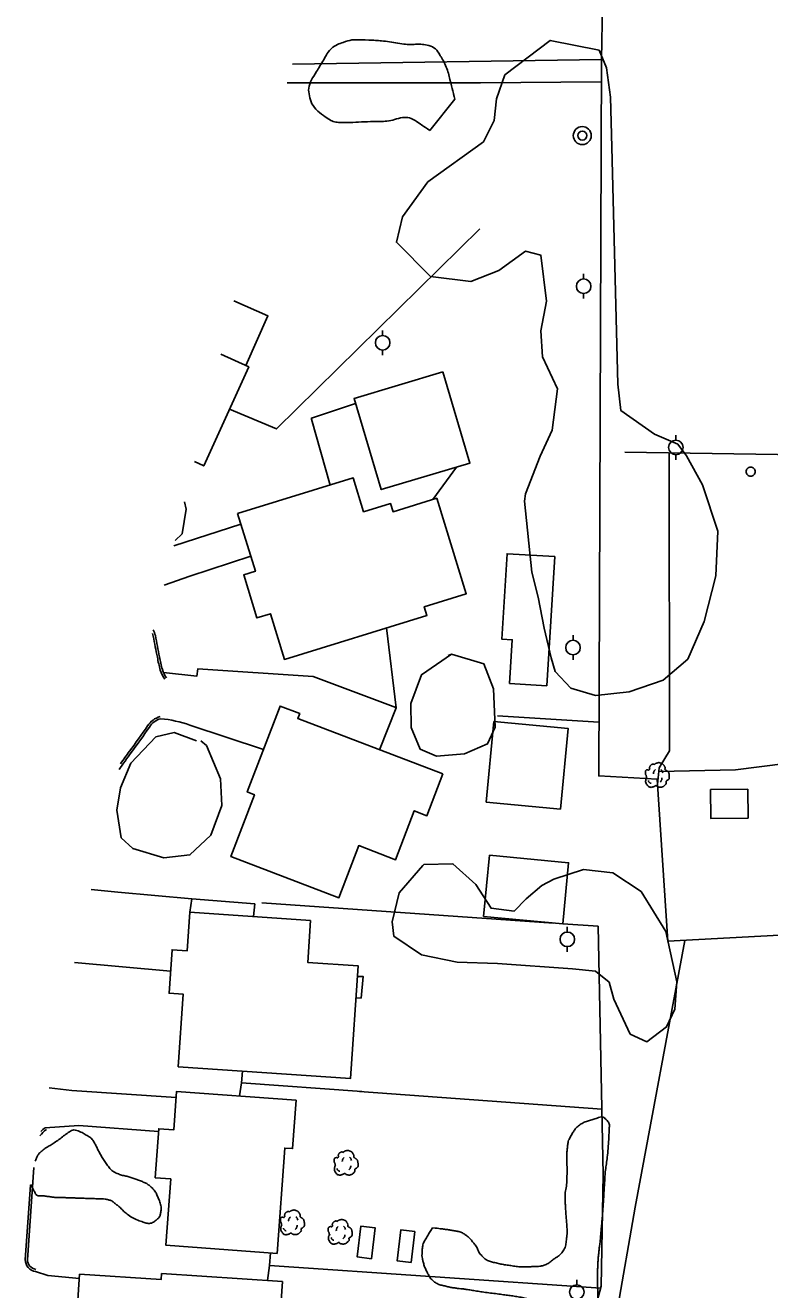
# Model space of a CAD drawing. Extents: x 2145380 to 2156929, y 139568 to 149130.
# Drawn here: x 2150340.5 to 2150545.8, y 147649.9 to 147998.3 of the extents above; entities that cross this region are included whole.
import ezdxf

# ---------------------------------------------------------------- set-up
doc = ezdxf.new("R2010")
doc.units = 0
for name, color, linetype in [('Default', 7, 'Continuous'), ('TOPO_Asphalt', 7, 'Continuous'), ('TOPO_Building', 7, 'Continuous'), ('TOPO_Concrete', 7, 'Continuous'), ('TOPO_Curb Back', 7, 'Continuous'), ('TOPO_Fence', 7, 'Continuous'), ('TOPO_Misc', 7, 'Continuous'), ('TOPO_Power Pole', 7, 'Continuous'), ('TOPO_San Manhole', 7, 'Continuous'), ('TOPO_Tree', 7, 'Continuous'), ('TOPO_Tree Line', 7, 'Continuous'), ('TOPO_Wall Freestanding', 7, 'Continuous')]:
    doc.layers.add(name, color=color, linetype=linetype)

# ---------------------------------------------------------------- blocks, each defined once
blk = doc.blocks.new('POWPOL')
at = {"layer": 'TOPO_Power Pole'}
for p, q in [((0, 10.2), (0, 17.3)), ((0, -10.2), (0, -17.3))]:
    blk.add_line(p, q, dxfattribs=at)
blk.add_circle((0, 0), 10.2, dxfattribs=at)
blk = doc.blocks.new('POST')
at = {"layer": 'TOPO_Misc'}
for start, end in [(89.99996, 180.00004), (179.99996, 270.00004), (359.99996, 90.00004), (269.99996, 0.00004)]:
    blk.add_arc((-0.01, 0.03), 3.16, start, end, dxfattribs=at)
blk = doc.blocks.new('TREE')
at = {"layer": 'TOPO_Tree'}
for points in [[(-14.1, -0.4), (-14.2, 0.5), (-14.4, 1.4), (-14.6, 2.3), (-14.8, 3.2), (-15.5, 4), (-15.7, 4.9), (-15.8, 5.6), (-15.7, 6.3), (-15.7, 7), (-15.6, 7.9), (-15.7, 8.8), (-15.1, 9.7), (-14.6, 10.4), (-13.8, 10.5), (-13, 10.7), (-12.2, 11), (-11.1, 10), (-10.4, 10.7), (-9.4, 11.7), (-10.3, 13.3), (-9.8, 14.4), (-9.6, 15.1), (-9.3, 15.9), (-8.8, 16.5), (-8.2, 17.3), (-7.5, 17.7), (-6.7, 18.1), (-6.1, 18.4), (-5.6, 18.6), (-5.1, 18.7), (-4.5, 18.7), (-4, 18.5), (-3.5, 18.1)], [(-3.5, 17.6), (-3.1, 18.3), (-2.6, 18.8), (-1.9, 19.2), (-1, 19.7), (-0.2, 20), (0.7, 20.2), (1.6, 20.5), (2.5, 20.8), (3.4, 20.8), (4.1, 20.7), (4.8, 20.5), (5.5, 20.2), (6.4, 19.9), (7.3, 19.7), (8.2, 19.2), (9.4, 18.4), (10, 17.2), (10.8, 16), (11.2, 15.3), (11.6, 14.6), (11.9, 13.9), (12.2, 13.1), (11.4, 12), (11.9, 11.2), (12, 11), (12.2, 10.9), (12.4, 10.7), (12.9, 10.4), (13.5, 10), (14, 9.7), (14.7, 9.2), (15.4, 8.7), (16.1, 8.1), (16.7, 7.5), (16.9, 6.7), (17.1, 6), (17.6, 4.4), (17.7, 2.8), (17.7, 1.2), (17.7, -0.2), (17.8, -2.2), (16.6, -3), (15.5, -3.8), (14.3, -4.6), (13.2, -5.3)], [(13.2, -5.3), (13.3, -5.8), (13.4, -6.3), (13.4, -6.7), (13.8, -8.5), (12.2, -10), (10.8, -11.5), (10, -12.3), (9.1, -12.8), (8.2, -13.1), (6, -13.8), (3.3, -13.6), (1.3, -13.1), (0.5, -12.9), (-0.1, -11.4), (-0.8, -11.5), (-2, -11.6), (-3.3, -12.8), (-4.5, -13.1), (-6.1, -13.5), (-7.8, -14), (-9.3, -13.6), (-11.4, -13.1), (-12.8, -11.4), (-14.1, -9.4), (-15.3, -7.3), (-15.6, -5.1), (-15.1, -3), (-14.9, -1.9), (-13.9, -0.8), (-13.5, 0.1)], [(-4.2, 5.1), (-4.5, 6.1), (-4.3, 7.2), (-3.8, 8.2), (-3.3, 9.3), (-2.7, 10.3), (-1.6, 11)], [(5.9, 11.2), (6.5, 10.7), (7, 10.2), (7.4, 9.5), (7.9, 8.6), (8.3, 7.6), (8.5, 6.6)], [(-11.4, -4.5), (-11.5, -5.4), (-11, -6.3), (-10.1, -7.2), (-9.3, -8), (-8.5, -8.3), (-7.7, -8.1)], [(4.8, -6.3), (5.7, -5.7), (6.3, -4.9), (6.8, -3.9), (7.4, -2.8), (7.6, -1.7), (7.5, -0.6)]]:
    blk.add_open_spline(points, degree=3, dxfattribs=at)
blk = doc.blocks.new('EXMHSS')
at = {"layer": 'Default'}
for radius in [6.3, 3.13]:
    blk.add_circle((0, 0), radius, dxfattribs=at)

msp = doc.modelspace()

# ---------------------------------------------------------------- linework, layer by layer
at = {"layer": 'TOPO_Asphalt'}
for p, q in [((2150381.52, 147854.87), (2150400, 147860.79)), ((2150380.63, 147737.62), (2150354.15, 147740.04))]:
    msp.add_line(p, q, dxfattribs=at)
for points in [[(2150536.37, 147793.09), (2150557.42, 147795.79), (2150557.71, 147811.75), (2150557.11, 147834.36), (2150548.49, 147833.54), (2150549.83, 147873.89)], [(2150378.85, 147843.99), (2150385.91, 147846.52), (2150402.7, 147852.02)], [(2150378.63, 147819.95), (2150387.82, 147818.9), (2150388.14, 147820.95), (2150419.92, 147818.84), (2150442.76, 147810.32)], [(2150385.95, 147805.42), (2150406.23, 147798.71)], [(2150358.69, 147760.12), (2150366.08, 147759.36), (2150386.45, 147757.59), (2150385.94, 147753.9)], [(2150347.15, 147705.45), (2150353.41, 147704.72), (2150382.16, 147702.84)], [(2150377.31, 147693.47), (2150355.29, 147695.09), (2150346.03, 147694.5)], [(2150355.45, 147652.95), (2150346.78, 147653.76), (2150343.4, 147654.86)]]:
    msp.add_lwpolyline(points, dxfattribs=at)
msp.add_arc((2150375.11, 147775.36), 31.95, 70.1747, 85.01, dxfattribs=at)
at = {"layer": 'TOPO_Building'}
msp.add_lwpolyline([(2150394.46, 147907.66), (2150402.18, 147904.14), (2150389.76, 147876.88), (2150387.2, 147878.05)], dxfattribs=at)
for points in [[(2150455.67, 147902.75), (2150431.2, 147895.48), (2150438.68, 147870.34), (2150463.14, 147877.61)], [(2150399.09, 147863.72), (2150403.99, 147847.84), (2150400.77, 147846.85), (2150404.43, 147834.99), (2150408.13, 147836.13), (2150412.01, 147823.56), (2150451.3, 147835.69), (2150450.56, 147838.08), (2150462.13, 147841.65), (2150454, 147867.97), (2150441.95, 147864.25), (2150441.26, 147866.51), (2150433.85, 147864.23), (2150430.97, 147873.56)], [(2150474.09, 147816.94), (2150474.84, 147828.95), (2150471.92, 147829.13), (2150473.4, 147852.68), (2150486.56, 147851.86), (2150484.33, 147816.3)], [(2150455.68, 147791.98), (2150415.69, 147807.23), (2150416.21, 147808.6), (2150410.79, 147810.67), (2150401.77, 147787.01), (2150403.73, 147786.26), (2150397.24, 147769.23), (2150427.01, 147757.88), (2150432.48, 147772.23), (2150442.66, 147768.35), (2150447.8, 147781.82), (2150451.3, 147780.48)], [(2150469.79, 147806.46), (2150490.24, 147804.51), (2150488.12, 147782.28), (2150467.66, 147784.23)], [(2150539.75, 147787.82), (2150529.51, 147787.68), (2150529.62, 147779.7), (2150539.87, 147779.84)], [(2150468.53, 147769.58), (2150490.36, 147767.5), (2150488.76, 147750.65), (2150466.92, 147752.73)], [(2150419.22, 147751.64), (2150385.94, 147753.9), (2150385.22, 147743.27), (2150381.03, 147743.55), (2150380.21, 147731.56), (2150384.07, 147731.3), (2150382.71, 147711.29), (2150430.23, 147708.06), (2150432.34, 147739.1), (2150418.44, 147740.04)], [(2150415.25, 147702.08), (2150382.28, 147704.52), (2150381.49, 147693.88), (2150377.36, 147694.19), (2150376.36, 147680.69), (2150380.64, 147680.37), (2150379.29, 147662.13), (2150409.96, 147659.86), (2150412.11, 147688.89), (2150414.26, 147688.73)], [(2150411.45, 147652.11), (2150378.12, 147654.28), (2150378.01, 147652.64), (2150355.52, 147654.1), (2150354.22, 147634.07), (2150370.83, 147632.99), (2150370.72, 147631.39), (2150375.99, 147631.05), (2150374.75, 147611.97), (2150406.58, 147609.9), (2150408.47, 147638.88), (2150410.58, 147638.74)]]:
    msp.add_lwpolyline(points, close=True, dxfattribs=at)
at = {"layer": 'TOPO_Concrete'}
msp.add_line((2150459.49, 147876.52), (2150452.93, 147867.64), dxfattribs=at)
for points in [[(2150401.32, 147904.53), (2150407.47, 147918.19), (2150398.06, 147922.38)], [(2150431.62, 147894.08), (2150419.44, 147890.03), (2150419.5, 147889.77), (2150424.62, 147871.6)], [(2150386.45, 147757.59), (2150403.83, 147756.17), (2150403.49, 147752.71)], [(2150431.74, 147730.31), (2150433.14, 147730.23), (2150433.72, 147736.15), (2150432.14, 147736.16)]]:
    msp.add_lwpolyline(points, dxfattribs=at)
at = {"layer": 'TOPO_Curb Back'}
for points in [[(2150342.91, 147683.55), (2150341.14, 147658.13)], [(2150341.97, 147678.69), (2150340.54, 147658.15)]]:
    msp.add_lwpolyline(points, dxfattribs=at)
for centre, radius, start, end in [((2150141.24, 147746.14), 249.73, 19.6554, 20.0404), ((2150141.24, 147746.14), 249.12, 19.6664, 19.8338), ((2150701.48, 147890.24), 331.18, 190.4832, 191.5137), ((2150700.59, 147890.07), 329.67, 190.4741, 191.5178), ((2150407.55, 147829.19), 30.99, 189.3838, 196.0905), ((2150407.58, 147829.19), 30.42, 189.3644, 196.0866), ((2150385.28, 147822.75), 7.81, 195.9918, 216.8235), ((2150385.28, 147822.75), 7.21, 195.9866, 216.8273), ((2150379.19, 147802.18), 5.78, 104.5833, 148.1678), ((2150379.19, 147802.18), 5.18, 104.5834, 148.3165), ((2150212.74, 147916.16), 195.96, 322.9968, 325.5229), ((2150212.79, 147916.13), 196.5, 322.9978, 325.5273), ((2150629.66, 147609.26), 321.15, 144.0372, 145.0574), ((2150629.74, 147609.21), 321.84, 144.0361, 144.7829), ((2150350.63, 147687.95), 7.4, 125.07, 144.746), ((2150350.63, 147687.95), 8, 125.07, 136.5078), ((2150343.84, 147658.14), 3.31, 179.7746, 262.3944), ((2150343.84, 147658.14), 2.71, 180.1753, 262.3938)]:
    msp.add_arc(centre, radius, start, end, dxfattribs=at)
at = {"layer": 'TOPO_Fence'}
for p, q in [((2150440.11, 147832.23), (2150442.77, 147810.18)), ((2150442.77, 147810.18), (2150438.22, 147798.64)), ((2150498.71, 147806.22), (2150470.75, 147808)), ((2150536.37, 147793.09), (2150515.23, 147792.66)), ((2150405.77, 147756.5), (2150486.19, 147750.89)), ((2150488.76, 147750.72), (2150498.55, 147750.03)), ((2150499.88, 147681.59), (2150498.55, 147750.03)), ((2150522.41, 147746.12), (2150508.75, 147672.62)), ((2150433.37, 147704.44), (2150400.18, 147706.83)), ((2150499.53, 147699.6), (2150432.73, 147704.49)), ((2150407.85, 147656.49), (2150407.33, 147652.38))]:
    msp.add_line(p, q, dxfattribs=at)
for points in [[(2150500.78, 148143.14), (2150507.23, 148143.48), (2150510.44, 148050.12), (2150510.42, 148050.01), (2150499.86, 148049.83), (2150499.75, 148003.92), (2150499.4, 147988.85), (2150414.21, 147987.59)], [(2150499.4, 147988.85), (2150498.66, 147791.42), (2150514.77, 147790.59), (2150517.7, 147745.87), (2150591.23, 147749.86), (2150688.92, 147752.3), (2150776.87, 147751.29), (2150776.21, 147741.44)], [(2150412.77, 147982.4), (2150466.04, 147982.46), (2150499.38, 147982.7)], [(2150746.61, 147944.57), (2150745.78, 147880.79), (2150572.08, 147879.67), (2150505.9, 147880.66)], [(2150465.87, 147942.21), (2150409.78, 147887.06), (2150396.87, 147892.49)], [(2150514.87, 147789.07), (2150515.33, 147793.71), (2150518.23, 147798.32), (2150518.14, 147880.48)], [(2150400.47, 147710.09), (2150400.18, 147706.83), (2150399.62, 147703.24)], [(2150472.71, 147555.55), (2150486.02, 147601.3), (2150499.37, 147650.8), (2150499.88, 147681.59)], [(2150508.75, 147672.62), (2150493.59, 147585.49), (2150482.07, 147520.36)], [(2150499.23, 147650.29), (2150407.85, 147656.49), (2150408.18, 147659.99)]]:
    msp.add_lwpolyline(points, dxfattribs=at)
at = {"layer": 'TOPO_Tree Line'}
msp.add_line((2150458.99, 147977.92), (2150452.11, 147969.28), dxfattribs=at)
for points in [[(2150478.25, 147867.17), (2150480.24, 147847.56), (2150481.96, 147840.67), (2150483.65, 147832.19), (2150485.6, 147823.94), (2150486.69, 147820.21), (2150490.99, 147815.61), (2150497.77, 147813.58), (2150507.1, 147814.63), (2150516.42, 147817.84), (2150523.28, 147823.64), (2150527.75, 147833.99), (2150530.94, 147846.6), (2150531.56, 147858.88), (2150527.26, 147871.61), (2150522.89, 147879.64), (2150520.45, 147882.82), (2150514.05, 147885.64), (2150504.81, 147892.13), (2150503.94, 147899.39), (2150502.31, 147964.67), (2150501.93, 147978.46), (2150500.82, 147986.6), (2150498.78, 147991.4), (2150485.31, 147994.14), (2150472.82, 147984.62), (2150470.48, 147978.04), (2150469.85, 147972.01), (2150466.94, 147966.19), (2150451.56, 147955.14), (2150444.6, 147945.52), (2150442.87, 147938.5), (2150452.31, 147929.11), (2150463.36, 147927.71), (2150471.17, 147930.75), (2150478.47, 147936.05), (2150482.68, 147934.97), (2150484.23, 147922.24), (2150482.68, 147914.12), (2150483.16, 147906.93), (2150487.33, 147898.14), (2150485.82, 147886.76), (2150482.49, 147879.57), (2150478.48, 147869.2), (2150478.25, 147867.17)], [(2150384.47, 147866.93), (2150384.89, 147864.99), (2150383.79, 147858.15), (2150381.86, 147856.27)], [(2150457.11, 147824.6), (2150458.04, 147824.96), (2150466.98, 147822.34), (2150469.7, 147815.44), (2150470.12, 147804.91), (2150468.02, 147800.27), (2150461.65, 147797.57), (2150453.93, 147796.88), (2150449.39, 147798.83), (2150446.95, 147804.74), (2150446.9, 147811.37), (2150449.8, 147819.33), (2150458.08, 147824.95)], [(2150388.97, 147801.1), (2150390.49, 147799.82), (2150394.36, 147790.63), (2150394.74, 147783.26), (2150391.71, 147775.1), (2150385.94, 147769.68), (2150378.75, 147768.9), (2150370.21, 147771.42), (2150366.97, 147774.4), (2150365.75, 147782.04), (2150366.84, 147788.17), (2150369.65, 147794.93), (2150376.52, 147802.18), (2150381.63, 147803.45), (2150387.75, 147801.12)], [(2150450.13, 147766.76), (2150443.63, 147759.23), (2150441.69, 147751.25), (2150442.18, 147747.25), (2150449.79, 147742.1), (2150459.65, 147740.13), (2150470.8, 147739.76), (2150491.45, 147738.29), (2150497.82, 147737.64), (2150501.55, 147734.57), (2150502.86, 147729.88), (2150507.35, 147720.28), (2150511.95, 147718.13), (2150517.37, 147722.27), (2150519.7, 147727.17), (2150520.23, 147734.67), (2150517.14, 147748.55), (2150510.4, 147759.57), (2150502.56, 147764.77), (2150494.45, 147765.62), (2150486.28, 147762.99), (2150482.97, 147761.22), (2150478.64, 147757.53), (2150475.33, 147754.16), (2150468.98, 147754.96), (2150464.77, 147761.54), (2150458.48, 147767.22), (2150450.42, 147767), (2150450.13, 147766.76)]]:
    msp.add_lwpolyline(points, dxfattribs=at)
for points in [[(2150452.11, 147969.28), (2150451.08, 147969.98), (2150450.05, 147970.69), (2150449.02, 147971.39), (2150445.79, 147973.59), (2150441.21, 147971.75), (2150437.3, 147971.75), (2150434.08, 147971.74), (2150430.86, 147971.49), (2150427.64, 147971.52), (2150426.14, 147971.54), (2150424.76, 147972.01), (2150423.37, 147972.98), (2150421.07, 147974.58), (2150419.4, 147976.66), (2150418.9, 147978.92), (2150418.45, 147980.93), (2150419.44, 147983.28), (2150420.7, 147985.3), (2150422.89, 147988.79), (2150424.7, 147992.34), (2150428.49, 147993.69), (2150430.43, 147994.37), (2150432.37, 147994.31), (2150434.31, 147994.25)], [(2150434.31, 147994.25), (2150435.77, 147994.2), (2150437.22, 147994.15), (2150438.67, 147994.01), (2150440.98, 147993.78), (2150443.25, 147993.33), (2150445.54, 147993.05), (2150447, 147992.87), (2150448.49, 147993.21), (2150449.97, 147993.03), (2150451.84, 147992.8), (2150453.79, 147991.9), (2150454.82, 147990.18), (2150456.85, 147986.8), (2150457.64, 147983.35), (2150458.53, 147979.78), (2150458.68, 147979.16), (2150458.83, 147978.54), (2150458.99, 147977.92)], [(2150452.82, 147666.95), (2150452.16, 147665.84), (2150451.5, 147664.73), (2150450.84, 147663.63), (2150450.22, 147662.6), (2150450.03, 147661.32), (2150449.96, 147660.14), (2150449.91, 147659.29), (2150450.02, 147658.42), (2150450.25, 147657.57), (2150450.55, 147656.45), (2150450.97, 147655.43), (2150451.5, 147654.38), (2150451.88, 147653.62), (2150452.28, 147652.91), (2150452.97, 147652.34), (2150453.87, 147651.6), (2150454.87, 147651.2), (2150455.94, 147650.95), (2150457.05, 147650.68), (2150458.15, 147650.43), (2150459.27, 147650.29), (2150460.2, 147650.17), (2150461.13, 147650.1), (2150462.06, 147649.96), (2150463.54, 147649.75), (2150465.01, 147649.46), (2150466.5, 147649.26), (2150468.34, 147649), (2150470.19, 147648.78), (2150472.03, 147648.53), (2150473.51, 147648.33), (2150474.99, 147648.13), (2150476.46, 147647.89), (2150478.04, 147647.63), (2150479.59, 147647.23), (2150481.13, 147646.82), (2150482.39, 147646.49), (2150483.63, 147646.13), (2150484.87, 147645.74), (2150486.26, 147645.3), (2150487.6, 147644.74), (2150488.99, 147644.29), (2150489.86, 147644.01), (2150490.73, 147643.79), (2150491.62, 147643.56), (2150492.54, 147643.33), (2150493.48, 147643.21), (2150494.41, 147643.13), (2150495.24, 147643.06), (2150496.05, 147643.2), (2150496.86, 147643.77), (2150497.71, 147644.37), (2150498.26, 147645.13), (2150498.33, 147646.03), (2150498.4, 147646.96), (2150498.42, 147647.9), (2150498.4, 147648.84), (2150498.39, 147650.28), (2150498.33, 147651.72), (2150498.34, 147653.16), (2150498.34, 147654.39), (2150498.36, 147655.61), (2150498.43, 147656.84), (2150498.48, 147657.83), (2150498.56, 147658.81), (2150498.66, 147659.8), (2150498.79, 147661.05), (2150498.97, 147662.3), (2150499.09, 147663.56), (2150499.2, 147664.74), (2150499.31, 147665.92), (2150499.41, 147667.11), (2150499.56, 147668.81), (2150499.72, 147670.51), (2150499.84, 147672.21), (2150499.97, 147674), (2150500.07, 147675.78), (2150500.18, 147677.56), (2150500.26, 147678.73), (2150500.31, 147679.9), (2150500.39, 147681.06), (2150500.5, 147682.81), (2150500.81, 147684.53), (2150501, 147686.27), (2150501.28, 147688.76), (2150501.42, 147691.27), (2150501.55, 147693.77), (2150501.6, 147694.77), (2150501.65, 147695.78), (2150500.78, 147696.68), (2150499.7, 147697.79), (2150498.22, 147697.07), (2150497.04, 147696.73), (2150495.86, 147696.4), (2150494.66, 147696.1), (2150493.57, 147695.32), (2150492.62, 147694.65), (2150491.96, 147693.89), (2150491.39, 147692.91), (2150490.75, 147691.83), (2150490.22, 147690.76), (2150490.08, 147689.56), (2150489.95, 147688.43), (2150489.88, 147687.31), (2150489.89, 147686.18), (2150489.89, 147685.19), (2150489.92, 147684.19), (2150489.93, 147683.2), (2150489.93, 147682.2), (2150489.92, 147681.19), (2150489.89, 147680.19), (2150489.85, 147678.4), (2150489.37, 147676.63), (2150489.41, 147674.84), (2150489.44, 147673.54), (2150489.53, 147672.25), (2150489.62, 147670.95), (2150489.71, 147669.49), (2150489.84, 147668.03), (2150489.93, 147666.57), (2150489.99, 147665.7), (2150489.9, 147664.82), (2150489.81, 147663.95), (2150489.66, 147662.54), (2150489.38, 147661.13), (2150488.4, 147659.95), (2150487.82, 147659.25), (2150487.12, 147658.86), (2150486.42, 147658.38), (2150485.42, 147657.69), (2150484.53, 147656.87), (2150483.36, 147656.53), (2150482.48, 147656.29), (2150481.59, 147656.29), (2150480.71, 147656.24), (2150479.7, 147656.18), (2150478.7, 147656.1), (2150477.7, 147656.14), (2150476.26, 147656.19), (2150474.83, 147656.43), (2150473.4, 147656.64), (2150472.03, 147656.85), (2150470.69, 147657.13), (2150469.34, 147657.49), (2150468.26, 147657.79), (2150467.26, 147658.34), (2150466.46, 147659.18), (2150465.52, 147660.15), (2150465.19, 147661.45), (2150464.38, 147662.47), (2150463.72, 147663.3), (2150463.1, 147664.11), (2150462.22, 147664.76), (2150461.33, 147665.41), (2150460.37, 147665.84), (2150459.34, 147666.02), (2150458.28, 147666.2), (2150457.21, 147666.38), (2150456.15, 147666.51), (2150455.04, 147666.66), (2150453.93, 147666.8), (2150452.82, 147666.95)], [(2150342, 147678.87), (2150342.42, 147678.08), (2150342.84, 147677.29), (2150343.26, 147676.51), (2150343.72, 147675.66), (2150345.07, 147675.79), (2150346.02, 147675.65), (2150347.1, 147675.51), (2150348.18, 147675.32), (2150349.27, 147675.29), (2150350.4, 147675.25), (2150351.52, 147675.23), (2150352.65, 147675.19), (2150353.9, 147675.15), (2150355.15, 147675.1), (2150356.4, 147675.05), (2150357.85, 147675), (2150359.3, 147674.96), (2150360.75, 147674.91), (2150361.66, 147674.88), (2150362.56, 147674.85), (2150363.46, 147674.63), (2150364.4, 147674.41), (2150365.14, 147673.73), (2150365.9, 147673.14), (2150366.86, 147672.41), (2150367.58, 147671.5), (2150368.56, 147670.75), (2150369.96, 147669.69), (2150371.56, 147669), (2150373.12, 147668.47), (2150374.14, 147668.12), (2150375.38, 147668.1), (2150376.41, 147668.87), (2150377.26, 147669.49), (2150377.75, 147670.27), (2150377.89, 147671.15), (2150378.09, 147672.37), (2150377.82, 147673.71), (2150377.3, 147674.91), (2150376.82, 147676.01), (2150376.37, 147677.04), (2150375.47, 147677.9), (2150374.67, 147678.67), (2150373.82, 147679.24), (2150372.83, 147679.63), (2150371.79, 147680.05), (2150370.73, 147680.42), (2150369.67, 147680.77), (2150368.55, 147681.14), (2150367.38, 147681.31), (2150366.26, 147681.73), (2150364.93, 147682.23), (2150363.86, 147683.24), (2150363.02, 147684.4), (2150362.25, 147685.47), (2150361.6, 147686.58), (2150360.95, 147687.71), (2150360.41, 147688.63), (2150360.05, 147689.63), (2150359.48, 147690.56), (2150358.86, 147691.56), (2150357.87, 147692.18), (2150356.83, 147692.78), (2150355.57, 147693.49), (2150353.86, 147694.1), (2150352.72, 147693.36), (2150351.39, 147692.5), (2150350.13, 147691.44), (2150348.81, 147690.55), (2150347.69, 147689.8), (2150346.52, 147689.12), (2150345.41, 147688.32), (2150344.7, 147687.8), (2150344.1, 147687.1), (2150343.73, 147686.31), (2150343.57, 147685.96), (2150343.41, 147685.62), (2150343.24, 147685.27)]]:
    msp.add_open_spline(points, degree=3, dxfattribs=at)
at = {"layer": 'TOPO_Wall Freestanding'}
for points in [[(2150435.97, 147658.4), (2150436.99, 147666.91), (2150433.11, 147667.37), (2150432.09, 147658.87)], [(2150446.93, 147657.38), (2150447.95, 147665.88), (2150444.07, 147666.35), (2150443.05, 147657.84)]]:
    msp.add_lwpolyline(points, close=True, dxfattribs=at)

# ---------------------------------------------------------------- block references
at = {"layer": 'TOPO_Misc', "xscale": 0.39370000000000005, "yscale": 0.3937000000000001}
msp.add_blockref('POST', (2150540.59, 147875.29), dxfattribs=at)
at = {"layer": 'TOPO_Power Pole', "xscale": 0.19685000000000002, "yscale": 0.19685000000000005}
for p in [(2150494.52, 147926.38), (2150439.09, 147910.79), (2150519.94, 147881.96), (2150491.59, 147826.81), (2150490.01, 147746.41), (2150492.61, 147649.21)]:
    msp.add_blockref('POWPOL', p, dxfattribs=at)
at = {"layer": 'TOPO_San Manhole', "xscale": 0.39370000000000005, "yscale": 0.3937000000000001}
msp.add_blockref('EXMHSS', (2150494.14, 147967.9), dxfattribs=at)
at = {"layer": 'TOPO_Tree', "xscale": 0.19685000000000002, "yscale": 0.19685000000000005}
for p in [(2150514.64, 147791.02), (2150428.81, 147684.15), (2150414.01, 147667.73), (2150427.17, 147665.12)]:
    msp.add_blockref('TREE', p, dxfattribs=at)

doc.saveas('drawing.dxf')
